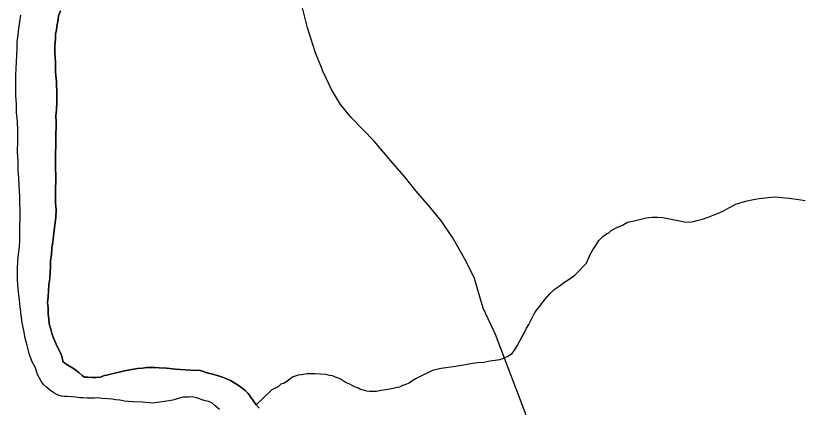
# Model space of a CAD drawing. Extents: x 2010165 to 2382125, y 1060529 to 1407316.
# Drawn here: x 2266311 to 2269633, y 1284759 to 1286413 of the extents above; entities that cross this region are included whole.
import ezdxf

# ---------------------------------------------------------------- set-up
doc = ezdxf.new("R2010")
doc.units = 0
for name, color, linetype in [('GM_X_Major_River', 7, 'Continuous'), ('GM_X_Minor_River', 7, 'Continuous'), ('GM_X_State_Route', 7, 'Continuous')]:
    doc.layers.add(name, color=color, linetype=linetype)

msp = doc.modelspace()

# ---------------------------------------------------------------- linework, layer by layer
at = {"layer": 'GM_X_Major_River'}
for points in [[(2266480.1, 1285560.3), (2266481.7, 1285592.4), (2266479.4, 1285622.4), (2266479, 1285656.5), (2266480.1, 1285740.8), (2266479.8, 1285762.8), (2266479.6, 1285782.9), (2266479.3, 1285809), (2266479, 1285835), (2266480.7, 1285861.1), (2266480.5, 1285887.2), (2266480.1, 1285915.3), (2266481.9, 1285941.4), (2266481.6, 1285963.4), (2266481.3, 1285989.5), (2266483, 1286015.6), (2266484.7, 1286047.7), (2266484.3, 1286081.8), (2266483.7, 1286131.9), (2266479.2, 1286176), (2266478.8, 1286218.1), (2266476.4, 1286254.2), (2266476, 1286288.3), (2266479.7, 1286314.4), (2266479.5, 1286336.4), (2266483.3, 1286352.5), (2266485.1, 1286368.6), (2266488.9, 1286388.7), (2266492.6, 1286412.8), (2266500.4, 1286432.9)], [(2266500.4, 1286432.9), (2266492.6, 1286412.8), (2266488.9, 1286388.7), (2266485.1, 1286368.6), (2266483.3, 1286352.5), (2266479.5, 1286336.4), (2266479.7, 1286314.4), (2266476, 1286288.3), (2266476.4, 1286254.2), (2266478.8, 1286218.1), (2266479.2, 1286176), (2266483.7, 1286131.9), (2266484.3, 1286081.8), (2266484.7, 1286047.7), (2266483, 1286015.6), (2266481.3, 1285989.5), (2266481.6, 1285963.4), (2266481.9, 1285941.4), (2266480.1, 1285915.3), (2266480.5, 1285887.2), (2266480.7, 1285861.1), (2266479, 1285835), (2266479.3, 1285809), (2266479.6, 1285782.9), (2266479.8, 1285762.8), (2266480.1, 1285740.8), (2266479, 1285656.5), (2266479.4, 1285622.4), (2266481.7, 1285592.4), (2266480.1, 1285560.3)], [(2267043.5, 1284802.2), (2267027.5, 1284802), (2267017.5, 1284801.9), (2266997.5, 1284795.7), (2266975.5, 1284789.4), (2266939.6, 1284783), (2266891.5, 1284776.5), (2266847.4, 1284780), (2266805.3, 1284781.6), (2266771.2, 1284785.2), (2266751.2, 1284789), (2266735.1, 1284790.9), (2266719.1, 1284792.7), (2266701, 1284794.5), (2266674.9, 1284796.2), (2266658.9, 1284798.1), (2266642.9, 1284797.9), (2266628.8, 1284797.7), (2266612.8, 1284797.6), (2266596.8, 1284799.4), (2266582.8, 1284799.2), (2266564.7, 1284801.1), (2266546.6, 1284802.9), (2266530.6, 1284804.7), (2266516.6, 1284804.5), (2266504.5, 1284806.4), (2266494.5, 1284808.3), (2266484.4, 1284812.2), (2266472.3, 1284820.1), (2266458.2, 1284830), (2266442, 1284841.8), (2266429.9, 1284853.7), (2266419.7, 1284865.7), (2266411.5, 1284881.6), (2266403.3, 1284897.6), (2266395, 1284925.6), (2266378.7, 1284953.5), (2266368.3, 1284985.4), (2266359.9, 1285019.5), (2266351.5, 1285051.4), (2266345.2, 1285083.5), (2266338.8, 1285115.5), (2266334.4, 1285147.5), (2266321.2, 1285259.7), (2266318.7, 1285297.8), (2266318.2, 1285343.9), (2266319.9, 1285376), (2266323.5, 1285406.1), (2266327.2, 1285436.3), (2266328.9, 1285464.4), (2266328.6, 1285494.4), (2266328.2, 1285524.5), (2266329.9, 1285556.6), (2266329.5, 1285586.7), (2266329.2, 1285620.8), (2266328.8, 1285650.9), (2266326.3, 1285695), (2266324, 1285727.1), (2266321.6, 1285761.1), (2266321.2, 1285797.2), (2266318.7, 1285837.3), (2266320.2, 1285883.5), (2266319.7, 1285927.6), (2266319.3, 1285965.7), (2266314.9, 1286003.7), (2266314.4, 1286041.8), (2266312.1, 1286073.9), (2266311.8, 1286100), (2266311.4, 1286132.1), (2266311.1, 1286162.1), (2266312.8, 1286190.2), (2266314.5, 1286218.3), (2266316.2, 1286246.4), (2266317.8, 1286276.5), (2266317.5, 1286302.6), (2266321.2, 1286332.7), (2266324.9, 1286360.8), (2266328.6, 1286387), (2266332.3, 1286415.1)], [(2267043.5, 1284802.2), (2267027.5, 1284802), (2267017.5, 1284801.9), (2266997.5, 1284795.7), (2266975.5, 1284789.4), (2266939.6, 1284783), (2266891.5, 1284776.5), (2266847.4, 1284780), (2266805.3, 1284781.6), (2266771.2, 1284785.2), (2266751.2, 1284789), (2266735.1, 1284790.9), (2266719.1, 1284792.7), (2266701, 1284794.5), (2266674.9, 1284796.2), (2266658.9, 1284798.1), (2266642.9, 1284797.9), (2266628.8, 1284797.7), (2266612.8, 1284797.6), (2266596.8, 1284799.4), (2266582.8, 1284799.2), (2266564.7, 1284801.1), (2266546.6, 1284802.9), (2266530.6, 1284804.7), (2266516.6, 1284804.5), (2266504.5, 1284806.4), (2266494.5, 1284808.3), (2266484.4, 1284812.2), (2266472.3, 1284820.1), (2266458.2, 1284830), (2266442, 1284841.8), (2266429.9, 1284853.7), (2266419.7, 1284865.7), (2266411.5, 1284881.6), (2266403.3, 1284897.6), (2266395, 1284925.6), (2266378.7, 1284953.5), (2266368.3, 1284985.4), (2266359.9, 1285019.5), (2266351.5, 1285051.4), (2266345.2, 1285083.5), (2266338.8, 1285115.5), (2266334.4, 1285147.5), (2266321.2, 1285259.7), (2266318.7, 1285297.8), (2266318.2, 1285343.9), (2266319.9, 1285376), (2266323.5, 1285406.1), (2266327.2, 1285436.3), (2266328.9, 1285464.4), (2266328.6, 1285494.4), (2266328.2, 1285524.5), (2266329.9, 1285556.6), (2266329.5, 1285586.7), (2266329.2, 1285620.8), (2266328.8, 1285650.9), (2266326.3, 1285695), (2266324, 1285727.1), (2266321.6, 1285761.1), (2266321.2, 1285797.2), (2266318.7, 1285837.3), (2266320.2, 1285883.5), (2266319.7, 1285927.6), (2266319.3, 1285965.7), (2266314.9, 1286003.7), (2266314.4, 1286041.8), (2266312.1, 1286073.9), (2266311.8, 1286100), (2266311.4, 1286132.1), (2266311.1, 1286162.1), (2266312.8, 1286190.2), (2266314.5, 1286218.3), (2266316.2, 1286246.4), (2266317.8, 1286276.5), (2266317.5, 1286302.6), (2266321.2, 1286332.7), (2266324.9, 1286360.8), (2266328.6, 1286387), (2266332.3, 1286415.1)], [(2267340.6, 1284755.3), (2267328.4, 1284769.2), (2267320.3, 1284779.1), (2267312.1, 1284791.1), (2267304, 1284803), (2267293.8, 1284817), (2267279.6, 1284830.8), (2267267.5, 1284840.7), (2267251.3, 1284852.6), (2267231.2, 1284864.4), (2267219, 1284872.3), (2267198.9, 1284880.1), (2267184.8, 1284886), (2267168.7, 1284891.8), (2267152.7, 1284895.7), (2267138.6, 1284899.5), (2267124.5, 1284903.4), (2267112.5, 1284907.2), (2267100.4, 1284911.1), (2267086.3, 1284915), (2267072.3, 1284914.8), (2267028.2, 1284916.4), (2266986.1, 1284919.9), (2266948, 1284923.5), (2266917.9, 1284925.2), (2266899.9, 1284927), (2266887.9, 1284926.9), (2266875.8, 1284926.8), (2266863.8, 1284926.6), (2266847.8, 1284924.4), (2266825.8, 1284922.2), (2266801.8, 1284917.9), (2266777.8, 1284913.7), (2266711.9, 1284898.9), (2266695.9, 1284894.7), (2266685.9, 1284892.6), (2266667.9, 1284886.4), (2266649.9, 1284884.2), (2266633.9, 1284884), (2266615.8, 1284885.8), (2266601.8, 1284885.7), (2266591.7, 1284893.6), (2266577.6, 1284905.5), (2266559.4, 1284919.3), (2266539.2, 1284933.1), (2266525.1, 1284941), (2266510.9, 1284952.9), (2266508.8, 1284962.9), (2266502.6, 1284982.9), (2266492.3, 1285004.8), (2266482.1, 1285024.8), (2266473.8, 1285044.8), (2266465.6, 1285066.7), (2266459.3, 1285088.7), (2266453.1, 1285110.7), (2266450.8, 1285132.8), (2266448.6, 1285152.8), (2266448.3, 1285178.8), (2266446, 1285200.9), (2266447.8, 1285225), (2266449.5, 1285251.1), (2266451.2, 1285277.2), (2266454.9, 1285303.3), (2266456.6, 1285329.4), (2266458.4, 1285353.4), (2266458.1, 1285377.5), (2266461.8, 1285403.6), (2266463.5, 1285431.7), (2266469.1, 1285467.9), (2266472.8, 1285496), (2266476.4, 1285528.1), (2266480.1, 1285560.3)], [(2266480.1, 1285560.3), (2266476.4, 1285528.1), (2266472.8, 1285496), (2266469.1, 1285467.9), (2266463.5, 1285431.7), (2266461.8, 1285403.6), (2266458.1, 1285377.5), (2266458.4, 1285353.4), (2266456.6, 1285329.4), (2266454.9, 1285303.3), (2266451.2, 1285277.2), (2266449.5, 1285251.1), (2266447.8, 1285225), (2266446, 1285200.9), (2266448.3, 1285178.8), (2266448.6, 1285152.8), (2266450.8, 1285132.8), (2266453.1, 1285110.7), (2266459.3, 1285088.7), (2266465.6, 1285066.7), (2266473.8, 1285044.8), (2266482.1, 1285024.8), (2266492.3, 1285004.8), (2266502.6, 1284982.9), (2266508.8, 1284962.9), (2266510.9, 1284952.9), (2266525.1, 1284941), (2266539.2, 1284933.1), (2266559.4, 1284919.3), (2266577.6, 1284905.5), (2266591.7, 1284893.6), (2266601.8, 1284885.7), (2266615.8, 1284885.8), (2266633.9, 1284884), (2266649.9, 1284884.2), (2266667.9, 1284886.4), (2266685.9, 1284892.6), (2266695.9, 1284894.7), (2266711.9, 1284898.9), (2266777.8, 1284913.7), (2266801.8, 1284917.9), (2266825.8, 1284922.2), (2266847.8, 1284924.4), (2266863.8, 1284926.6), (2266875.8, 1284926.8), (2266887.9, 1284926.9), (2266899.9, 1284927), (2266917.9, 1284925.2), (2266948, 1284923.5), (2266986.1, 1284919.9), (2267028.2, 1284916.4), (2267072.3, 1284914.8), (2267086.3, 1284915), (2267100.4, 1284911.1), (2267112.5, 1284907.2), (2267124.5, 1284903.4), (2267138.6, 1284899.5), (2267152.7, 1284895.7), (2267168.7, 1284891.8), (2267184.8, 1284886), (2267198.9, 1284880.1), (2267219, 1284872.3), (2267231.2, 1284864.4), (2267251.3, 1284852.6), (2267267.5, 1284840.7), (2267279.6, 1284830.8), (2267293.8, 1284817), (2267304, 1284803), (2267312.1, 1284791.1), (2267320.3, 1284779.1), (2267328.4, 1284769.2), (2267340.6, 1284755.3)], [(2267172.3, 1284749.5), (2267154.1, 1284765.3), (2267140, 1284777.2), (2267125.9, 1284783.1), (2267107.8, 1284786.9), (2267075.6, 1284798.6), (2267057.5, 1284802.4), (2267043.5, 1284802.2)], [(2267172.3, 1284749.5), (2267154.1, 1284765.3), (2267140, 1284777.2), (2267125.9, 1284783.1), (2267107.8, 1284786.9), (2267075.6, 1284798.6), (2267057.5, 1284802.4), (2267043.5, 1284802.2)]]:
    msp.add_lwpolyline(points, dxfattribs=at)
at = {"layer": 'GM_X_Minor_River'}
for points in [[(2269193, 1285547.5), (2269214.9, 1285553.7), (2269238.9, 1285562), (2269260.8, 1285570.3), (2269284.8, 1285580.6), (2269306.7, 1285590.8), (2269326.6, 1285601.1), (2269356.5, 1285617.4), (2269396.4, 1285629.9), (2269430.4, 1285636.3), (2269454.4, 1285640.6), (2269492.4, 1285645), (2269522.4, 1285647.3), (2269550.5, 1285645.6), (2269580.6, 1285641.9), (2269612.7, 1285638.3), (2269648.8, 1285632.6)], [(2267328.3, 1284769.3), (2267395.8, 1284834.1), (2267423.7, 1284848.4), (2267433.6, 1284858.6), (2267447.6, 1284862.7), (2267481.3, 1284887.2), (2267507.3, 1284895.5), (2267519.3, 1284897.6), (2267543.3, 1284901.9), (2267577.3, 1284902.2), (2267599.4, 1284900.5), (2267621.5, 1284898.7), (2267637.5, 1284894.9), (2267649.6, 1284893), (2267661.7, 1284887.1), (2267677.7, 1284881.3), (2267687.8, 1284877.4), (2267708, 1284863.6), (2267722.1, 1284857.7), (2267732.2, 1284851.8), (2267746.3, 1284845.9), (2267758.3, 1284842), (2267768.4, 1284836.1), (2267780.5, 1284832.2), (2267794.5, 1284828.4), (2267806.6, 1284826.5), (2267820.6, 1284826.7), (2267836.6, 1284826.8), (2267854.6, 1284831), (2267876.6, 1284833.3), (2267892.6, 1284837.5), (2267914.6, 1284841.7), (2267924.6, 1284843.8), (2267934.6, 1284845.9), (2267948.5, 1284852.1), (2267962.5, 1284856.3), (2267974.5, 1284862.4), (2267986.4, 1284870.6), (2268000.3, 1284878.8), (2268020.3, 1284889), (2268040.2, 1284899.2), (2268058.1, 1284907.4), (2268078, 1284917.7), (2268110, 1284924.1), (2268170, 1284932.7), (2268198, 1284937), (2268234, 1284943.4), (2268264, 1284947.8), (2268290, 1284950.1), (2268316, 1284954.4), (2268338, 1284958.6), (2268358, 1284960.8), (2268374, 1284967), (2268391.9, 1284975.2), (2268409.9, 1284985.5), (2268419.7, 1284999.6), (2268431.5, 1285017.8), (2268443.3, 1285040), (2268453.1, 1285058.1), (2268463, 1285074.3), (2268470.8, 1285092.4), (2268480.6, 1285108.6), (2268492.4, 1285130.8), (2268506.1, 1285159), (2268525.8, 1285185.3), (2268549.5, 1285215.6), (2268569.3, 1285237.9), (2268587.2, 1285256.1), (2268609, 1285270.4), (2268630.9, 1285286.7), (2268654.8, 1285303), (2268674.6, 1285317.2), (2268692.5, 1285333.5), (2268710.3, 1285353.7), (2268724.1, 1285367.9), (2268732, 1285384.1), (2268739.8, 1285404.2), (2268751.6, 1285424.4), (2268763.4, 1285442.6), (2268777.2, 1285462.8), (2268793, 1285481), (2268808.9, 1285491.2), (2268818.9, 1285495.3), (2268828.8, 1285505.4), (2268852.7, 1285517.7), (2268876.6, 1285528), (2268898.5, 1285540.3), (2268926.5, 1285546.6), (2268948.5, 1285552.8), (2268976.5, 1285559.2), (2269002.5, 1285561.5), (2269024.5, 1285561.7), (2269046.6, 1285559.9), (2269068.7, 1285556.2), (2269138.9, 1285542.9), (2269159, 1285541.1), (2269177, 1285543.3), (2269193, 1285547.5)]]:
    msp.add_lwpolyline(points, dxfattribs=at)
at = {"layer": 'GM_X_State_Route'}
for points in [[(2267603.4, 1286193.7), (2267578.3, 1286256), (2267544.5, 1286361.6), (2267514.5, 1286487.3), (2267486, 1286633.1), (2267448.6, 1286840.8), (2267406.9, 1287062.6), (2267373.9, 1287246.3), (2267353.7, 1287376.2), (2267346.8, 1287432.2), (2267351.5, 1287508.4), (2267363.4, 1287634.8), (2267382.9, 1287791.4)], [(2268515.9, 1284568), (2268465.1, 1284737), (2268340.2, 1285066.6), (2268288.2, 1285177.8), (2268250, 1285307.4), (2268210.8, 1285384.9), (2268161.3, 1285472.2), (2268112.1, 1285545.5), (2268059, 1285608.7), (2268004, 1285672), (2267952.9, 1285735.2), (2267897.9, 1285800.4), (2267826.5, 1285883.4), (2267730.8, 1285982), (2267683.9, 1286037.3), (2267646.9, 1286100.8), (2267609.6, 1286178.3), (2267603.4, 1286193.7)]]:
    msp.add_lwpolyline(points, dxfattribs=at)

doc.saveas('drawing.dxf')
